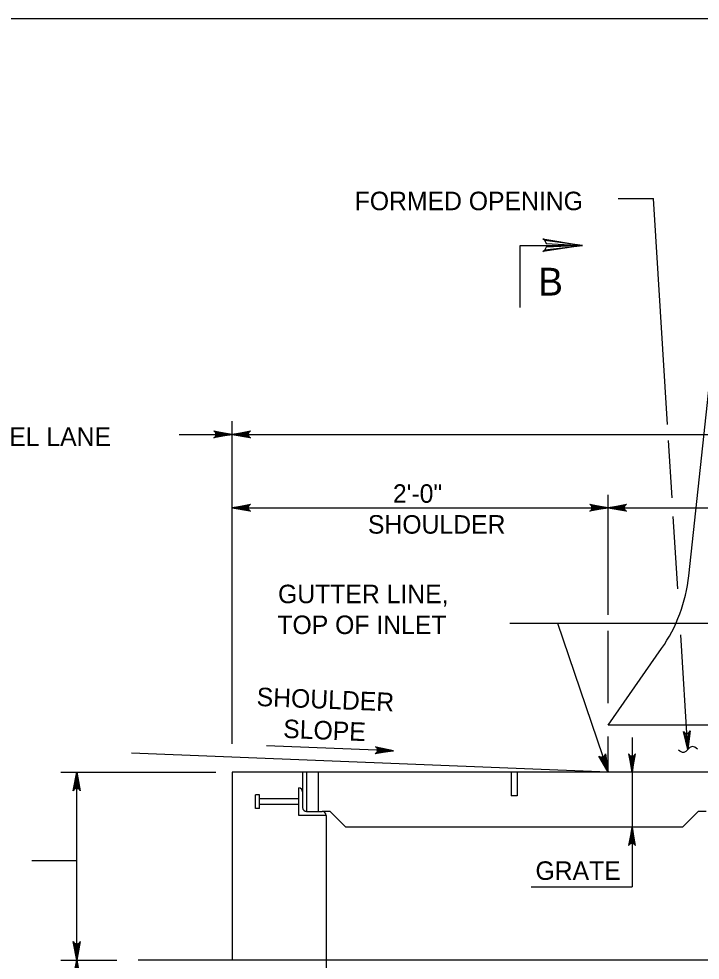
# Model space of a CAD drawing. Extents: x 2087776 to 2104538, y 970919 to 982612.
# Drawn here: x 2091948 to 2092310, y 974267 to 974768 of the extents above; entities that cross this region are included whole.
import ezdxf

# ---------------------------------------------------------------- set-up
doc = ezdxf.new("R2010")
doc.units = 0
doc.layers.add('1', color=7, linetype='Continuous')

msp = doc.modelspace()

# ---------------------------------------------------------------- linework, layer by layer
at = {"layer": '1'}
for p, q in [((2092266.68, 974672.16), (2092285.41, 974672.16)), ((2092292.96, 974551.99), (2092285.41, 974672.16)), ((2092304.28, 974471.55), (2092320.98, 974626.26)), ((2092061.37, 974382.17), (2092061.37, 974553.75)), ((2092033.28, 974546.75), (2092061.37, 974546.75)), ((2092061.37, 974546.75), (2092661.37, 974546.75)), ((2092295.41, 974512.95), (2092293.49, 974543.52)), ((2092261.37, 974450.82), (2092261.37, 974514.52)), ((2092061.37, 974507.71), (2092261.37, 974507.71)), ((2092261.37, 974507.71), (2092461.37, 974507.71)), ((2092298.44, 974464.64), (2092296.03, 974503)), ((2092209.02, 974446.3), (2092488.36, 974446.3)), ((2092234.37, 974446.3), (2092261.37, 974367.03)), ((2092261.37, 974403.8), (2092261.37, 974442.29)), ((2092303.81, 974379.13), (2092299.98, 974440.14)), ((2092261.37, 974392.03), (2092289.81, 974432.87)), ((2092461.37, 974392.03), (2092261.37, 974392.03)), ((2092261.37, 974367.03), (2092261.37, 974386.09)), ((2092274.07, 974385.6), (2092274.07, 974306.13)), ((2092147.27, 974378.37), (2092079.68, 974381.08)), ((2092261.37, 974367.03), (2092007.89, 974377.17)), ((2091970.25, 974367.03), (2092052.66, 974367.03)), ((2091978.7, 974142.99), (2091978.7, 974367.03)), ((2092061.37, 974367.03), (2092061.37, 974267.2)), ((2092361.37, 974367.03), (2092061.37, 974367.03)), ((2092098.87, 974367.03), (2092098.87, 974356.61)), ((2092100.95, 974367.03), (2092100.95, 974346.19)), ((2092107.2, 974367.03), (2092107.2, 974346.19)), ((2092209.81, 974367.03), (2092209.81, 974354.53)), ((2092212.93, 974367.03), (2092212.93, 974354.53)), ((2092096.78, 974344.12), (2092096.78, 974358.7)), ((2092073.87, 974347.85), (2092073.87, 974354.97)), ((2092075.87, 974354.97), (2092073.87, 974354.97)), ((2092075.87, 974347.85), (2092075.87, 974354.97)), ((2092096.78, 974352.97), (2092075.87, 974352.97)), ((2092098.87, 974356.61), (2092098.87, 974348.28)), ((2092212.93, 974354.53), (2092209.81, 974354.53)), ((2092075.87, 974347.85), (2092073.87, 974347.85)), ((2092096.78, 974349.85), (2092075.87, 974349.85)), ((2092111.37, 974344.12), (2092096.78, 974344.12)), ((2092100.95, 974346.2), (2092109.29, 974346.2)), ((2092113.45, 974346.19), (2092109.29, 974346.19)), ((2092111.37, 974344.12), (2092111.37, 974267.2)), ((2092113.45, 974346.19), (2092121.78, 974337.86)), ((2092309.29, 974346.19), (2092300.96, 974337.86)), ((2092313.45, 974346.19), (2092309.29, 974346.19)), ((2092300.96, 974337.86), (2092121.78, 974337.86)), ((2091954.76, 974320.08), (2091978.7, 974320.08)), ((2092220.39, 974306.13), (2092274.07, 974306.13)), ((2091970.25, 974267.2), (2092000.12, 974267.2)), ((2092711.37, 974267.2), (2092011.37, 974267.2)), ((2092111.37, 974267.2), (2092111.37, 974200.53))]:
    msp.add_line(p, q, dxfattribs=at)
for points in [[(2093241.55, 972917.37), (2093241.55, 974767.76), (2090662.81, 974767.76), (2090662.81, 972917.37), (2093241.55, 972917.37), (2093241.55, 973003.85), (2092585.39, 973003.85), (2092585.39, 973216.04), (2093241.55, 973216.04), (2093241.55, 973311.07), (2092585.39, 973311.07), (2092585.39, 972917.37), (2092843.92, 972917.37), (2092843.92, 973003.85), (2092843.92, 972917.37), (2093096.55, 972917.37), (2093096.55, 973003.85), (2093096.55, 972963.44), (2093241.55, 972963.44)], [(2092227.68, 974649.78), (2092228.43, 974648.34), (2092247.71, 974647.28), (2092227.68, 974649.78), (2092226.66, 974650.67), (2092247.71, 974647.28), (2092228.44, 974646.32), (2092227.75, 974644.89), (2092247.71, 974647.28), (2092226.66, 974643.93), (2092227.75, 974644.89)], [(2092214.64, 974614.2), (2092214.64, 974647.28), (2092247.71, 974647.28)], [(2092061.37, 974546.75), (2092051.58, 974544.91), (2092051.96, 974545.17), (2092052.33, 974545.43), (2092052.53, 974545.76), (2092052.72, 974546.09), (2092052.78, 974546.42), (2092052.84, 974546.75), (2092052.78, 974547.07), (2092052.72, 974547.4), (2092052.53, 974547.73), (2092052.33, 974548.06), (2092051.96, 974548.32), (2092051.58, 974548.58), (2092061.37, 974546.75), (2092051.96, 974548.32), (2092052.33, 974548.06), (2092061.37, 974546.75), (2092052.53, 974547.73), (2092052.72, 974547.4), (2092061.37, 974546.75), (2092052.78, 974547.07), (2092052.84, 974546.75), (2092061.37, 974546.75), (2092052.78, 974546.42), (2092052.72, 974546.09), (2092061.37, 974546.75), (2092052.53, 974545.76), (2092052.33, 974545.43), (2092061.37, 974546.75), (2092051.96, 974545.17)], [(2092061.37, 974546.75), (2092071.15, 974548.58), (2092070.77, 974548.32), (2092070.4, 974548.06), (2092070.2, 974547.73), (2092070.01, 974547.4), (2092069.95, 974547.07), (2092069.9, 974546.75), (2092069.95, 974546.42), (2092070.01, 974546.09), (2092070.2, 974545.76), (2092070.4, 974545.43), (2092070.77, 974545.17), (2092071.15, 974544.91), (2092061.37, 974546.75), (2092070.77, 974545.17), (2092070.4, 974545.43), (2092061.37, 974546.75), (2092070.2, 974545.76), (2092070.01, 974546.09), (2092061.37, 974546.75), (2092069.95, 974546.42), (2092069.9, 974546.75), (2092061.37, 974546.75), (2092069.95, 974547.07), (2092070.01, 974547.4), (2092061.37, 974546.75), (2092070.2, 974547.73), (2092070.4, 974548.06), (2092061.37, 974546.75), (2092070.77, 974548.32)], [(2092061.37, 974507.71), (2092071.15, 974509.55), (2092070.77, 974509.28), (2092070.4, 974509.02), (2092070.2, 974508.69), (2092070.01, 974508.37), (2092069.95, 974508.04), (2092069.9, 974507.71), (2092069.95, 974507.38), (2092070.01, 974507.05), (2092070.2, 974506.73), (2092070.4, 974506.4), (2092070.77, 974506.14), (2092071.15, 974505.88), (2092061.37, 974507.71), (2092070.77, 974506.14), (2092070.4, 974506.4), (2092061.37, 974507.71), (2092070.2, 974506.73), (2092070.01, 974507.05), (2092061.37, 974507.71), (2092069.95, 974507.38), (2092069.9, 974507.71), (2092061.37, 974507.71), (2092069.95, 974508.04), (2092070.01, 974508.37), (2092061.37, 974507.71), (2092070.2, 974508.69), (2092070.4, 974509.02), (2092061.37, 974507.71), (2092070.77, 974509.28)], [(2092261.37, 974507.71), (2092251.58, 974505.88), (2092251.96, 974506.14), (2092252.33, 974506.4), (2092252.53, 974506.73), (2092252.72, 974507.05), (2092252.78, 974507.38), (2092252.84, 974507.71), (2092252.78, 974508.04), (2092252.72, 974508.37), (2092252.53, 974508.69), (2092252.33, 974509.02), (2092251.96, 974509.28), (2092251.58, 974509.55), (2092261.37, 974507.71), (2092251.96, 974509.28), (2092252.33, 974509.02), (2092261.37, 974507.71), (2092252.53, 974508.69), (2092252.72, 974508.37), (2092261.37, 974507.71), (2092252.78, 974508.04), (2092252.84, 974507.71), (2092261.37, 974507.71), (2092252.78, 974507.38), (2092252.72, 974507.05), (2092261.37, 974507.71), (2092252.53, 974506.73), (2092252.33, 974506.4), (2092261.37, 974507.71), (2092251.96, 974506.14)], [(2092261.37, 974507.71), (2092271.15, 974509.55), (2092270.77, 974509.28), (2092270.4, 974509.02), (2092270.2, 974508.69), (2092270.01, 974508.37), (2092269.95, 974508.04), (2092269.9, 974507.71), (2092269.95, 974507.38), (2092270.01, 974507.05), (2092270.2, 974506.73), (2092270.4, 974506.4), (2092270.77, 974506.14), (2092271.15, 974505.88), (2092261.37, 974507.71), (2092270.77, 974506.14), (2092270.4, 974506.4), (2092261.37, 974507.71), (2092270.2, 974506.73), (2092270.01, 974507.05), (2092261.37, 974507.71), (2092269.95, 974507.38), (2092269.9, 974507.71), (2092261.37, 974507.71), (2092269.95, 974508.04), (2092270.01, 974508.37), (2092261.37, 974507.71), (2092270.2, 974508.69), (2092270.4, 974509.02), (2092261.37, 974507.71), (2092270.77, 974509.28)], [(2092303.81, 974379.13), (2092301.37, 974388.78), (2092301.93, 974388.06), (2092302.61, 974387.72), (2092303.28, 974387.65), (2092303.92, 974387.8), (2092304.55, 974388.23), (2092305.03, 974389.01), (2092303.81, 974379.13), (2092304.55, 974388.23), (2092303.92, 974387.8), (2092303.81, 974379.13), (2092303.28, 974387.65), (2092302.61, 974387.72), (2092303.81, 974379.13), (2092301.93, 974388.06)], [(2092147.27, 974378.37), (2092137.42, 974376.93), (2092137.81, 974377.18), (2092138.2, 974377.42), (2092138.4, 974377.74), (2092138.61, 974378.06), (2092138.68, 974378.39), (2092138.75, 974378.72), (2092138.71, 974379.05), (2092138.66, 974379.38), (2092138.48, 974379.71), (2092138.3, 974380.05), (2092137.94, 974380.32), (2092137.57, 974380.6), (2092147.27, 974378.37), (2092137.94, 974380.32), (2092138.3, 974380.05), (2092147.27, 974378.37), (2092138.48, 974379.71), (2092138.66, 974379.38), (2092147.27, 974378.37), (2092138.71, 974379.05), (2092138.75, 974378.72), (2092147.27, 974378.37), (2092138.68, 974378.39), (2092138.61, 974378.06), (2092147.27, 974378.37), (2092138.4, 974377.74), (2092138.2, 974377.42), (2092147.27, 974378.37), (2092137.81, 974377.18)], [(2092261.37, 974367.03), (2092256.47, 974375.7), (2092256.84, 974375.43), (2092257.21, 974375.16), (2092257.59, 974375.08), (2092257.96, 974375), (2092258.29, 974375.05), (2092258.62, 974375.1), (2092258.91, 974375.26), (2092259.2, 974375.42), (2092259.45, 974375.71), (2092259.7, 974376), (2092259.82, 974376.44), (2092259.95, 974376.88), (2092261.37, 974367.03), (2092259.82, 974376.44), (2092259.7, 974376), (2092261.37, 974367.03), (2092259.45, 974375.71), (2092259.2, 974375.42), (2092261.37, 974367.03), (2092258.91, 974375.26), (2092258.62, 974375.1), (2092261.37, 974367.03), (2092258.29, 974375.05), (2092257.96, 974375), (2092261.37, 974367.03), (2092257.59, 974375.08), (2092257.21, 974375.16), (2092261.37, 974367.03), (2092256.84, 974375.43)], [(2092274.07, 974367.03), (2092275.9, 974376.82), (2092275.64, 974376.44), (2092275.38, 974376.06), (2092275.05, 974375.87), (2092274.73, 974375.67), (2092274.4, 974375.62), (2092274.07, 974375.56), (2092273.74, 974375.62), (2092273.41, 974375.67), (2092273.09, 974375.87), (2092272.76, 974376.06), (2092272.5, 974376.44), (2092272.23, 974376.82), (2092274.07, 974367.03), (2092272.5, 974376.44), (2092272.76, 974376.06), (2092274.07, 974367.03), (2092273.09, 974375.87), (2092273.41, 974375.67), (2092274.07, 974367.03), (2092273.74, 974375.62), (2092274.07, 974375.56), (2092274.07, 974367.03), (2092274.4, 974375.62), (2092274.73, 974375.67), (2092274.07, 974367.03), (2092275.05, 974375.87), (2092275.38, 974376.06), (2092274.07, 974367.03), (2092275.64, 974376.44)], [(2091978.7, 974367.03), (2091980.54, 974357.24), (2091980.28, 974357.62), (2091980.02, 974358), (2091979.69, 974358.19), (2091979.36, 974358.39), (2091979.03, 974358.44), (2091978.7, 974358.5), (2091978.38, 974358.44), (2091978.05, 974358.39), (2091977.72, 974358.19), (2091977.39, 974358), (2091977.13, 974357.62), (2091976.87, 974357.24), (2091978.7, 974367.03), (2091977.13, 974357.62), (2091977.39, 974358), (2091978.7, 974367.03), (2091977.72, 974358.19), (2091978.05, 974358.39), (2091978.7, 974367.03), (2091978.38, 974358.44), (2091978.7, 974358.5), (2091978.7, 974367.03), (2091979.03, 974358.44), (2091979.36, 974358.39), (2091978.7, 974367.03), (2091979.69, 974358.19), (2091980.02, 974358), (2091978.7, 974367.03), (2091980.28, 974357.62)], [(2092274.07, 974337.86), (2092272.23, 974328.07), (2092272.5, 974328.45), (2092272.76, 974328.83), (2092273.09, 974329.02), (2092273.41, 974329.22), (2092273.74, 974329.27), (2092274.07, 974329.33), (2092274.4, 974329.27), (2092274.73, 974329.22), (2092275.05, 974329.02), (2092275.38, 974328.83), (2092275.64, 974328.45), (2092275.9, 974328.07), (2092274.07, 974337.86), (2092275.64, 974328.45), (2092275.38, 974328.83), (2092274.07, 974337.86), (2092275.05, 974329.02), (2092274.73, 974329.22), (2092274.07, 974337.86), (2092274.4, 974329.27), (2092274.07, 974329.33), (2092274.07, 974337.86), (2092273.74, 974329.27), (2092273.41, 974329.22), (2092274.07, 974337.86), (2092273.09, 974329.02), (2092272.76, 974328.83), (2092274.07, 974337.86), (2092272.5, 974328.45)], [(2091978.7, 974267.2), (2091976.87, 974276.98), (2091977.13, 974276.6), (2091977.39, 974276.23), (2091977.72, 974276.03), (2091978.05, 974275.84), (2091978.38, 974275.78), (2091978.7, 974275.73), (2091979.03, 974275.78), (2091979.36, 974275.84), (2091979.69, 974276.03), (2091980.02, 974276.23), (2091980.28, 974276.6), (2091980.54, 974276.98), (2091978.7, 974267.2), (2091980.28, 974276.6), (2091980.02, 974276.23), (2091978.7, 974267.2), (2091979.69, 974276.03), (2091979.36, 974275.84), (2091978.7, 974267.2), (2091979.03, 974275.78), (2091978.7, 974275.73), (2091978.7, 974267.2), (2091978.38, 974275.78), (2091978.05, 974275.84), (2091978.7, 974267.2), (2091977.72, 974276.03), (2091977.39, 974276.23), (2091978.7, 974267.2), (2091977.13, 974276.6)], [(2091976.87, 974257.41), (2091978.7, 974267.2), (2091977.13, 974257.79)], [(2091977.39, 974258.16), (2091978.7, 974267.2), (2091977.72, 974258.36)], [(2091978.05, 974258.55), (2091978.7, 974267.2), (2091978.38, 974258.61)], [(2091978.7, 974267.2), (2091980.54, 974257.41)], [(2091978.7, 974258.67), (2091978.7, 974267.2), (2091979.03, 974258.61)], [(2091979.36, 974258.55), (2091978.7, 974267.2), (2091979.69, 974258.36)], [(2091980.02, 974258.16), (2091978.7, 974267.2), (2091980.28, 974257.79)]]:
    msp.add_lwpolyline(points, dxfattribs=at)
for centre, radius, start, end in [((2092221.43, 974480.5), 83.33, 325.1407, 353.8393), ((2092096.78, 974356.61), 2.08, 360, 90), ((2092100.95, 974348.28), 2.08, 180, 270), ((2092109.29, 974344.12), 2.08, 0, 90)]:
    msp.add_arc(centre, radius, start, end, dxfattribs=at)
msp.add_spline([(2092308.92, 974379.35), (2092306, 974380.68), (2092301.6, 974377.57), (2092298.72, 974378.75)], degree=3, dxfattribs=at)

# ---------------------------------------------------------------- texts
for s, height, p in [('FORMED OPENING', 9.8425, (2092126.57, 974665.98)), ('B', 14.76, (2092224.16, 974620.59)), ('EDGE OF TRAVEL LANE', 9.8425, (2091844.82, 974540.63)), ('2\'-0"', 9.843, (2092146.9, 974510.36)), ('SHOULDER', 9.843, (2092133.61, 974493.96)), ('GUTTER LINE,', 9.8425, (2092085.79, 974456.96)), ('TOP OF INLET', 9.8425, (2092085.44, 974440.56))]:
    msp.add_text(s, height=height, dxfattribs=at).set_placement(p)
for s, rotation, p in [('SHOULDER', 357.7094, (2092074.27, 974402.33)), ('SLOPE', 357.7094, (2092088.4, 974385.35)), ('GRATE', 360, (2092222.72, 974309.82))]:
    msp.add_text(s, height=9.843, rotation=rotation, dxfattribs=at).set_placement(p)

doc.saveas('drawing.dxf')
